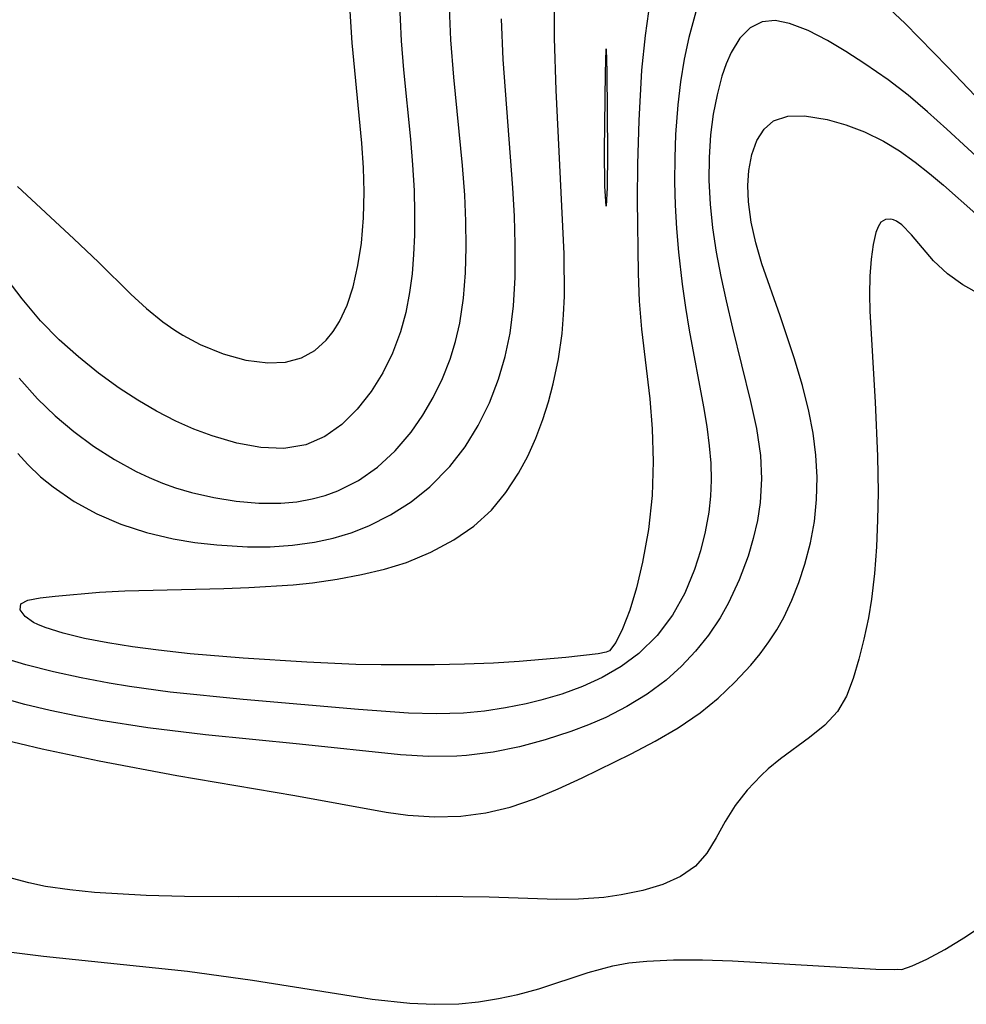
# Model space of a CAD drawing. Header units: metres. Extents: x 1073367 to 1082519, y 1569854 to 1574957.
# Tile 819 of 1056: x 1081718 to 1081783, y 1571807 to 1571875. Entities that reach past the tile are written whole.
import ezdxf

# ---------------------------------------------------------------- set-up
doc = ezdxf.new("R2010")
doc.units = ezdxf.units.M
doc.layers.add('CGG_CurvaNivelLidar_v1', color=253, linetype='Continuous', lineweight=30)

msp = doc.modelspace()

# ---------------------------------------------------------------- linework, layer by layer
at = {"layer": 'CGG_CurvaNivelLidar_v1'}
for p, q in [((1081754.9537, 1571873.6656, 74.5), (1081754.9502, 1571877.2383, 74.5)), ((1081744.2714, 1571876.4455, 76), (1081744.4149, 1571873.4805, 76)), ((1081747.8224, 1571873.5541, 75.5), (1081747.7146, 1571876.3188, 75.5)), ((1081741.0401, 1571873.3476, 76.5), (1081740.9005, 1571875.5279, 76.5)), ((1081761.4108, 1571875.5078, 74.5), (1081761.1785, 1571873.8553, 74.5)), ((1081764.6564, 1571875.4733, 75), (1081764.1676, 1571873.7166, 75)), ((1081779.021, 1571874.6856, 75), (1081778.022, 1571875.6365, 75)), ((1081751.4131, 1571872.2051, 75), (1081751.3005, 1571874.9993, 75)), ((1081768.3838, 1571874.3795, 75.5), (1081767.6817, 1571873.6707, 75.5)), ((1081769.205, 1571874.7928, 75.5), (1081768.3838, 1571874.3795, 75.5)), ((1081770.1099, 1571874.8708, 75.5), (1081769.205, 1571874.7928, 75.5)), ((1081771.1013, 1571874.6805, 75.5), (1081770.1099, 1571874.8708, 75.5)), ((1081772.3668, 1571874.1927, 75.5), (1081771.1013, 1571874.6805, 75.5)), ((1081781.967, 1571871.6628, 75), (1081779.021, 1571874.6856, 75)), ((1081761.1785, 1571873.8553, 74.5), (1081760.9324, 1571871.4569, 74.5)), ((1081764.1676, 1571873.7166, 75), (1081763.8566, 1571872.2181, 75)), ((1081773.7045, 1571873.4999, 75.5), (1081772.3668, 1571874.1927, 75.5)), ((1081741.7004, 1571866.4496, 76.5), (1081741.0401, 1571873.3476, 76.5)), ((1081744.4149, 1571873.4805, 76), (1081744.5779, 1571871.5013, 76)), ((1081748.0232, 1571870.9937, 75.5), (1081747.8224, 1571873.5541, 75.5)), ((1081755.0587, 1571870.0993, 74.5), (1081754.9537, 1571873.6656, 74.5)), ((1081767.6817, 1571873.6707, 75.5), (1081767.0809, 1571872.6793, 75.5)), ((1081774.9718, 1571872.7443, 75.5), (1081773.7045, 1571873.4999, 75.5)), ((1081758.4433, 1571871.2919, 74), (1081758.4957, 1571872.9323, 74)), ((1081758.4957, 1571872.9323, 74), (1081758.5389, 1571871.3858, 74)), ((1081767.0809, 1571872.6793, 75.5), (1081766.7446, 1571871.8998, 75.5)), ((1081776.2699, 1571871.9086, 75.5), (1081774.9718, 1571872.7443, 75.5)), ((1081752.0858, 1571863.3806, 75), (1081751.4131, 1571872.2051, 75)), ((1081763.8566, 1571872.2181, 75), (1081763.6116, 1571870.6718, 75)), ((1081766.7446, 1571871.8998, 75.5), (1081766.4539, 1571871.0467, 75.5)), ((1081777.8702, 1571870.8041, 75.5), (1081776.2699, 1571871.9086, 75.5)), ((1081785.164, 1571868.3131, 75), (1081781.967, 1571871.6628, 75)), ((1081744.5779, 1571871.5013, 76), (1081745.0469, 1571866.7323, 76)), ((1081748.6227, 1571864.9248, 75.5), (1081748.0232, 1571870.9937, 75.5)), ((1081758.3743, 1571865.9476, 74), (1081758.4433, 1571871.2919, 74)), ((1081758.5389, 1571871.3858, 74), (1081758.5882, 1571865.7611, 74)), ((1081760.9324, 1571871.4569, 74.5), (1081760.7358, 1571868.0033, 74.5)), ((1081766.4539, 1571871.0467, 75.5), (1081766.1207, 1571869.7843, 75.5)), ((1081763.6116, 1571870.6718, 75), (1081763.4259, 1571869.0911, 75)), ((1081779.2383, 1571869.7479, 75.5), (1081777.8702, 1571870.8041, 75.5)), ((1081755.6043, 1571858.8593, 74.5), (1081755.0587, 1571870.0993, 74.5)), ((1081766.1207, 1571869.7843, 75.5), (1081765.8601, 1571868.436, 75.5)), ((1081780.5831, 1571868.6141, 75.5), (1081779.2383, 1571869.7479, 75.5)), ((1081763.4259, 1571869.0911, 75), (1081763.2694, 1571867.0563, 75)), ((1081765.8601, 1571868.436, 75.5), (1081765.6751, 1571867.0231, 75.5)), ((1081770.0025, 1571867.9771, 76), (1081770.9794, 1571868.3017, 76)), ((1081770.9794, 1571868.3017, 76), (1081772.1348, 1571868.327, 76)), ((1081772.1348, 1571868.327, 76), (1081773.6857, 1571868.0748, 76)), ((1081781.9055, 1571867.4265, 75.5), (1081780.5831, 1571868.6141, 75.5)), ((1081760.7358, 1571868.0033, 74.5), (1081760.6514, 1571865.0209, 74.5)), ((1081769.3514, 1571867.4184, 76), (1081770.0025, 1571867.9771, 76)), ((1081773.6857, 1571868.0748, 76), (1081774.9557, 1571867.7193, 76)), ((1081774.9557, 1571867.7193, 76), (1081776.2561, 1571867.2271, 76)), ((1081763.2694, 1571867.0563, 75), (1081763.2048, 1571865.4354, 75)), ((1081765.6751, 1571867.0231, 75.5), (1081765.5674, 1571865.4762, 75.5)), ((1081768.8542, 1571866.6349, 76), (1081769.3514, 1571867.4184, 76)), ((1081776.2561, 1571867.2271, 76), (1081777.5539, 1571866.5916, 76)), ((1081785.5487, 1571864.0324, 75.5), (1081781.9055, 1571867.4265, 75.5)), ((1081741.8151, 1571864.7678, 76.5), (1081741.7004, 1571866.4496, 76.5)), ((1081745.0469, 1571866.7323, 76), (1081745.1942, 1571864.968, 76)), ((1081768.5012, 1571865.6762, 76), (1081768.8542, 1571866.6349, 76)), ((1081777.5539, 1571866.5916, 76), (1081778.6529, 1571865.9212, 76)), ((1081758.409, 1571863.4944, 74), (1081758.3743, 1571865.9476, 74)), ((1081758.5882, 1571865.7611, 74), (1081758.5624, 1571863.4123, 74)), ((1081768.2895, 1571864.5832, 76), (1081768.5012, 1571865.6762, 76)), ((1081778.6529, 1571865.9212, 76), (1081779.7263, 1571865.1567, 76)), ((1081745.1942, 1571864.968, 76), (1081745.2965, 1571863.208, 76)), ((1081748.7767, 1571862.8785, 75.5), (1081748.6227, 1571864.9248, 75.5)), ((1081760.6514, 1571865.0209, 74.5), (1081760.6274, 1571862.5471, 74.5)), ((1081763.2048, 1571865.4354, 75), (1081763.1949, 1571863.8059, 75)), ((1081765.5674, 1571865.4762, 75.5), (1081765.5523, 1571863.8922, 75.5)), ((1081779.7263, 1571865.1567, 76), (1081780.7034, 1571864.3795, 76)), ((1081741.8672, 1571863.1019, 76.5), (1081741.8151, 1571864.7678, 76.5)), ((1081768.2223, 1571863.5394, 76), (1081768.2895, 1571864.5832, 76)), ((1081780.7034, 1571864.3795, 76), (1081781.6647, 1571863.5583, 76)), ((1081763.1949, 1571863.8059, 75), (1081763.2414, 1571862.1954, 75)), ((1081765.5523, 1571863.8922, 75.5), (1081765.6331, 1571862.2679, 75.5)), ((1081768.2664, 1571862.4261, 76), (1081768.2223, 1571863.5394, 76)), ((1081781.6647, 1571863.5583, 76), (1081783.8891, 1571861.5916, 76)), ((1081718.0439, 1571863.4886, 76.5), (1081721.9117, 1571859.8887, 76.5)), ((1081741.8287, 1571861.3217, 76.5), (1081741.8672, 1571863.1019, 76.5)), ((1081745.2965, 1571863.208, 76), (1081745.3334, 1571861.667, 76)), ((1081748.8592, 1571861.0894, 75.5), (1081748.7767, 1571862.8785, 75.5)), ((1081752.1928, 1571861.4439, 75), (1081752.0858, 1571863.3806, 75)), ((1081758.5, 1571862.1255, 74), (1081758.409, 1571863.4944, 74)), ((1081758.5624, 1571863.4123, 74), (1081758.5, 1571862.1255, 74)), ((1081760.6274, 1571862.5471, 74.5), (1081760.6867, 1571857.4973, 74.5)), ((1081763.2414, 1571862.1954, 75), (1081763.3368, 1571860.5838, 75)), ((1081765.6331, 1571862.2679, 75.5), (1081765.8034, 1571860.6306, 75.5)), ((1081768.4558, 1571861.0384, 76), (1081768.2664, 1571862.4261, 76)), ((1081745.3334, 1571861.667, 76), (1081745.3189, 1571860.1354, 76)), ((1081741.6828, 1571859.5861, 76.5), (1081741.8287, 1571861.3217, 76.5)), ((1081748.8828, 1571859.3096, 75.5), (1081748.8592, 1571861.0894, 75.5)), ((1081752.2553, 1571859.5149, 75), (1081752.1928, 1571861.4439, 75)), ((1081768.7711, 1571859.6132, 76), (1081768.4558, 1571861.0384, 76)), ((1081777.3764, 1571861.0174, 76.5), (1081777.1837, 1571860.7175, 76.5)), ((1081777.6805, 1571861.2164, 76.5), (1081777.3764, 1571861.0174, 76.5)), ((1081778.0484, 1571861.2441, 76.5), (1081777.6805, 1571861.2164, 76.5)), ((1081778.2324, 1571861.1973, 76.5), (1081778.0484, 1571861.2441, 76.5)), ((1081778.4425, 1571861.1015, 76.5), (1081778.2324, 1571861.1973, 76.5)), ((1081778.815, 1571860.8375, 76.5), (1081778.4425, 1571861.1015, 76.5)), ((1081779.4708, 1571860.1626, 76.5), (1081778.815, 1571860.8375, 76.5)), ((1081763.3368, 1571860.5838, 75), (1081763.4739, 1571858.9738, 75)), ((1081765.8034, 1571860.6306, 75.5), (1081766.0585, 1571858.9647, 75.5)), ((1081777.0339, 1571860.307, 76.5), (1081776.8457, 1571859.4875, 76.5)), ((1081777.1837, 1571860.7175, 76.5), (1081777.0339, 1571860.307, 76.5)), ((1081780.9936, 1571858.3757, 76.5), (1081779.4708, 1571860.1626, 76.5)), ((1081721.9117, 1571859.8887, 76.5), (1081723.6089, 1571858.2695, 76.5)), ((1081741.4458, 1571858.0446, 76.5), (1081741.6828, 1571859.5861, 76.5)), ((1081745.3189, 1571860.1354, 76), (1081745.2622, 1571858.8017, 76)), ((1081752.2461, 1571857.2224, 75), (1081752.2553, 1571859.5149, 75)), ((1081769.1918, 1571858.1687, 76), (1081768.7711, 1571859.6132, 76)), ((1081776.8457, 1571859.4875, 76.5), (1081776.7029, 1571858.4809, 76.5)), ((1081745.2622, 1571858.8017, 76), (1081745.1565, 1571857.4839, 76)), ((1081748.8349, 1571857.5449, 75.5), (1081748.8828, 1571859.3096, 75.5)), ((1081755.625, 1571855.9441, 74.5), (1081755.6043, 1571858.8593, 74.5)), ((1081763.4739, 1571858.9738, 75), (1081763.7267, 1571856.7613, 75)), ((1081766.0585, 1571858.9647, 75.5), (1081766.3754, 1571857.2983, 75.5)), ((1081718.3708, 1571855.7508, 76), (1081716.1172, 1571858.6836, 76)), ((1081723.6089, 1571858.2695, 76.5), (1081725.831, 1571856.0818, 76.5)), ((1081770.4556, 1571854.6012, 76), (1081769.1918, 1571858.1687, 76)), ((1081776.7029, 1571858.4809, 76.5), (1081776.6119, 1571857.3292, 76.5)), ((1081781.9565, 1571857.4714, 76.5), (1081780.9936, 1571858.3757, 76.5)), ((1081741.1064, 1571856.5799, 76.5), (1081741.4458, 1571858.0446, 76.5)), ((1081745.1565, 1571857.4839, 76), (1081744.9906, 1571856.1874, 76)), ((1081748.6969, 1571855.8034, 75.5), (1081748.8349, 1571857.5449, 75.5)), ((1081760.6867, 1571857.4973, 74.5), (1081760.7744, 1571855.5954, 74.5)), ((1081783.0114, 1571856.7276, 76.5), (1081781.9565, 1571857.4714, 76.5)), ((1081752.1399, 1571855.2915, 75), (1081752.2461, 1571857.2224, 75)), ((1081766.3754, 1571857.2983, 75.5), (1081766.7329, 1571855.6339, 75.5)), ((1081776.6119, 1571857.3292, 76.5), (1081776.582, 1571856.0661, 76.5)), ((1081740.6977, 1571855.331, 76.5), (1081741.1064, 1571856.5799, 76.5)), ((1081744.9906, 1571856.1874, 76), (1081744.7282, 1571854.8141, 76)), ((1081763.7267, 1571856.7613, 75), (1081763.9521, 1571855.1753, 75)), ((1081784.1987, 1571856.0517, 76.5), (1081783.0114, 1571856.7276, 76.5)), ((1081719.6276, 1571854.2587, 76), (1081718.3708, 1571855.7508, 76)), ((1081725.831, 1571856.0818, 76.5), (1081726.9106, 1571855.0944, 76.5)), ((1081748.4436, 1571854.0958, 75.5), (1081748.6969, 1571855.8034, 75.5)), ((1081755.5717, 1571854.6613, 74.5), (1081755.625, 1571855.9441, 74.5)), ((1081760.7744, 1571855.5954, 74.5), (1081760.9301, 1571853.6722, 74.5)), ((1081766.7329, 1571855.6339, 75.5), (1081767.1715, 1571853.7403, 75.5)), ((1081776.582, 1571856.0661, 76.5), (1081776.6103, 1571854.9028, 76.5)), ((1081726.9106, 1571855.0944, 76.5), (1081728.027, 1571854.1869, 76.5)), ((1081740.1749, 1571854.1969, 76.5), (1081740.6977, 1571855.331, 76.5)), ((1081744.7282, 1571854.8141, 76), (1081744.367, 1571853.4851, 76)), ((1081751.9046, 1571853.3929, 75), (1081752.1399, 1571855.2915, 75)), ((1081763.9521, 1571855.1753, 75), (1081764.2089, 1571853.5975, 75)), ((1081776.6103, 1571854.9028, 76.5), (1081776.9916, 1571848.6535, 76.5)), ((1081720.9182, 1571852.94, 76), (1081719.6276, 1571854.2587, 76)), ((1081728.027, 1571854.1869, 76.5), (1081728.857, 1571853.6046, 76.5)), ((1081739.7489, 1571853.5167, 76.5), (1081740.1749, 1571854.1969, 76.5)), ((1081748.1565, 1571852.8408, 75.5), (1081748.4436, 1571854.0958, 75.5)), ((1081755.465, 1571853.389, 74.5), (1081755.5717, 1571854.6613, 74.5)), ((1081771.4137, 1571851.7199, 76), (1081770.4556, 1571854.6012, 76)), ((1081728.857, 1571853.6046, 76.5), (1081729.4074, 1571853.2613, 76.5)), ((1081739.2624, 1571852.9121, 76.5), (1081739.7489, 1571853.5167, 76.5)), ((1081744.367, 1571853.4851, 76), (1081743.8201, 1571852.0338, 76)), ((1081751.569, 1571851.7969, 75), (1081751.9046, 1571853.3929, 75)), ((1081755.2145, 1571851.6411, 74.5), (1081755.465, 1571853.389, 74.5)), ((1081760.9301, 1571853.6722, 74.5), (1081761.5003, 1571848.8884, 74.5)), ((1081764.2089, 1571853.5975, 75), (1081765.184, 1571848.3497, 75)), ((1081767.1715, 1571853.7403, 75.5), (1081768.4225, 1571848.7203, 75.5)), ((1081722.23, 1571851.7659, 76), (1081720.9182, 1571852.94, 76)), ((1081729.4074, 1571853.2613, 76.5), (1081730.6119, 1571852.6201, 76.5)), ((1081738.4707, 1571852.2026, 76.5), (1081739.2624, 1571852.9121, 76.5)), ((1081747.7764, 1571851.6161, 75.5), (1081748.1565, 1571852.8408, 75.5)), ((1081730.6119, 1571852.6201, 76.5), (1081732.1719, 1571851.9861, 76.5)), ((1081737.5679, 1571851.6989, 76.5), (1081738.4707, 1571852.2026, 76.5)), ((1081743.8201, 1571852.0338, 76), (1081743.1445, 1571850.6671, 76)), ((1081723.6078, 1571850.6636, 76), (1081722.23, 1571851.7659, 76)), ((1081732.1719, 1571851.9861, 76.5), (1081733.7306, 1571851.5588, 76.5)), ((1081733.7306, 1571851.5588, 76.5), (1081735.2459, 1571851.3627, 76.5)), ((1081735.2459, 1571851.3627, 76.5), (1081736.4544, 1571851.4103, 76.5)), ((1081736.4544, 1571851.4103, 76.5), (1081737.5679, 1571851.6989, 76.5)), ((1081747.2463, 1571850.2791, 75.5), (1081747.7764, 1571851.6161, 75.5)), ((1081751.1088, 1571850.2425, 75), (1081751.569, 1571851.7969, 75)), ((1081754.8557, 1571849.9233, 74.5), (1081755.2145, 1571851.6411, 74.5)), ((1081771.9782, 1571849.805, 76), (1081771.4137, 1571851.7199, 76)), ((1081718.175, 1571850.3139, 75.5), (1081719.4306, 1571848.8927, 75.5)), ((1081725.0385, 1571849.6328, 76), (1081723.6078, 1571850.6636, 76)), ((1081743.1445, 1571850.6671, 76), (1081742.3549, 1571849.4002, 76)), ((1081746.6196, 1571848.9929, 75.5), (1081747.2463, 1571850.2791, 75.5)), ((1081750.4733, 1571848.6166, 75), (1081751.1088, 1571850.2425, 75)), ((1081726.31, 1571848.804, 76), (1081725.0385, 1571849.6328, 76)), ((1081742.3549, 1571849.4002, 76), (1081741.3981, 1571848.184, 76)), ((1081754.5296, 1571848.6874, 74.5), (1081754.8557, 1571849.9233, 74.5)), ((1081772.4188, 1571848.0476, 76), (1081771.9782, 1571849.805, 76)), ((1081719.4306, 1571848.8927, 75.5), (1081720.6319, 1571847.7276, 75.5)), ((1081727.6092, 1571848.0414, 76), (1081726.31, 1571848.804, 76)), ((1081745.9031, 1571847.7654, 75.5), (1081746.6196, 1571848.9929, 75.5)), ((1081754.1472, 1571847.4769, 74.5), (1081754.5296, 1571848.6874, 74.5)), ((1081761.5003, 1571848.8884, 74.5), (1081761.6674, 1571846.8402, 74.5)), ((1081768.4225, 1571848.7203, 75.5), (1081768.8209, 1571846.8581, 75.5)), ((1081776.9916, 1571848.6535, 76.5), (1081777.1447, 1571844.959, 76.5)), ((1081728.9328, 1571847.3578, 76), (1081727.6092, 1571848.0414, 76)), ((1081741.3981, 1571848.184, 76), (1081740.3336, 1571847.1367, 76)), ((1081749.7043, 1571847.0615, 75), (1081750.4733, 1571848.6166, 75)), ((1081765.184, 1571848.3497, 75), (1081765.4078, 1571847.0011, 75)), ((1081772.7107, 1571846.5342, 76), (1081772.4188, 1571848.0476, 76)), ((1081720.6319, 1571847.7276, 75.5), (1081721.9105, 1571846.6489, 75.5)), ((1081730.1762, 1571846.8077, 76), (1081728.9328, 1571847.3578, 76)), ((1081745.0989, 1571846.6083, 75.5), (1081745.9031, 1571847.7654, 75.5)), ((1081753.6618, 1571846.1958, 74.5), (1081754.1472, 1571847.4769, 74.5)), ((1081721.9105, 1571846.6489, 75.5), (1081723.2807, 1571845.6365, 75.5)), ((1081731.4275, 1571846.34, 76), (1081730.1762, 1571846.8077, 76)), ((1081740.3336, 1571847.1367, 76), (1081739.1665, 1571846.3011, 76)), ((1081748.8046, 1571845.593, 75), (1081749.7043, 1571847.0615, 75)), ((1081761.6674, 1571846.8402, 74.5), (1081761.7376, 1571844.5868, 74.5)), ((1081765.4078, 1571847.0011, 75), (1081765.5838, 1571845.6602, 75)), ((1081768.8209, 1571846.8581, 75.5), (1081769.0935, 1571845.0065, 75.5)), ((1081733.1101, 1571845.8479, 76), (1081731.4275, 1571846.34, 76)), ((1081739.1665, 1571846.3011, 76), (1081737.8577, 1571845.7249, 76)), ((1081744.0083, 1571845.3254, 75.5), (1081745.0989, 1571846.6083, 75.5)), ((1081753.1039, 1571844.9596, 74.5), (1081753.6618, 1571846.1958, 74.5)), ((1081772.9083, 1571845.0171, 76), (1081772.7107, 1571846.5342, 76)), ((1081723.2807, 1571845.6365, 75.5), (1081724.7105, 1571844.7169, 75.5)), ((1081734.7624, 1571845.5447, 76), (1081733.1101, 1571845.8479, 76)), ((1081736.3563, 1571845.48, 76), (1081734.7624, 1571845.5447, 76)), ((1081737.8577, 1571845.7249, 76), (1081736.3563, 1571845.48, 76)), ((1081742.7877, 1571844.1977, 75.5), (1081744.0083, 1571845.3254, 75.5)), ((1081747.7663, 1571844.2351, 75), (1081748.8046, 1571845.593, 75)), ((1081765.5838, 1571845.6602, 75), (1081765.6821, 1571844.4798, 75)), ((1081718.0725, 1571845.1381, 75), (1081718.7503, 1571844.3858, 75)), ((1081724.7105, 1571844.7169, 75.5), (1081726.195, 1571843.9024, 75.5)), ((1081752.4715, 1571843.7774, 74.5), (1081753.1039, 1571844.9596, 74.5)), ((1081769.0935, 1571845.0065, 75.5), (1081769.1753, 1571843.3908, 75.5)), ((1081772.9963, 1571843.5017, 76), (1081772.9083, 1571845.0171, 76)), ((1081777.1447, 1571844.959, 76.5), (1081777.1755, 1571842.4522, 76.5)), ((1081718.7503, 1571844.3858, 75), (1081719.6291, 1571843.5405, 75)), ((1081741.4806, 1571843.2858, 75.5), (1081742.7877, 1571844.1977, 75.5)), ((1081746.3931, 1571842.8491, 75), (1081747.7663, 1571844.2351, 75)), ((1081761.7376, 1571844.5868, 74.5), (1081761.6588, 1571842.2578, 74.5)), ((1081765.6821, 1571844.4798, 75), (1081765.7107, 1571843.3068, 75)), ((1081719.6291, 1571843.5405, 75), (1081720.4941, 1571842.8383, 75)), ((1081726.195, 1571843.9024, 75.5), (1081727.0977, 1571843.4776, 75.5)), ((1081727.0977, 1571843.4776, 75.5), (1081728.018, 1571843.0998, 75.5)), ((1081740.0643, 1571842.5714, 75.5), (1081741.4806, 1571843.2858, 75.5)), ((1081751.61, 1571842.4543, 74.5), (1081752.4715, 1571843.7774, 74.5)), ((1081765.7107, 1571843.3068, 75), (1081765.6618, 1571842.2032, 75)), ((1081769.1753, 1571843.3908, 75.5), (1081769.0809, 1571841.7768, 75.5)), ((1081772.9598, 1571841.9825, 76), (1081772.9963, 1571843.5017, 76)), ((1081720.4941, 1571842.8383, 75), (1081721.9478, 1571841.8492, 75)), ((1081728.018, 1571843.0998, 75.5), (1081728.9114, 1571842.7857, 75.5)), ((1081728.9114, 1571842.7857, 75.5), (1081729.9998, 1571842.4645, 75.5)), ((1081739.196, 1571842.2556, 75.5), (1081740.0643, 1571842.5714, 75.5)), ((1081745.0917, 1571841.8157, 75), (1081746.3931, 1571842.8491, 75)), ((1081729.9998, 1571842.4645, 75.5), (1081731.5352, 1571842.1094, 75.5)), ((1081731.5352, 1571842.1094, 75.5), (1081733.0805, 1571841.8617, 75.5)), ((1081737.2365, 1571841.8274, 75.5), (1081738.3003, 1571842.0145, 75.5)), ((1081738.3003, 1571842.0145, 75.5), (1081739.196, 1571842.2556, 75.5)), ((1081750.6119, 1571841.2547, 74.5), (1081751.61, 1571842.4543, 74.5)), ((1081761.6588, 1571842.2578, 74.5), (1081761.3974, 1571839.9067, 74.5)), ((1081765.6618, 1571842.2032, 75), (1081765.5422, 1571841.1102, 75)), ((1081772.804, 1571840.4774, 76), (1081772.9598, 1571841.9825, 76)), ((1081777.1755, 1571842.4522, 76.5), (1081777.1459, 1571840.5777, 76.5)), ((1081721.9478, 1571841.8492, 75), (1081723.503, 1571840.9927, 75)), ((1081733.0805, 1571841.8617, 75.5), (1081734.6231, 1571841.7299, 75.5)), ((1081734.6231, 1571841.7299, 75.5), (1081736.15, 1571841.7307, 75.5)), ((1081736.15, 1571841.7307, 75.5), (1081737.2365, 1571841.8274, 75.5)), ((1081743.689, 1571840.9167, 75), (1081745.0917, 1571841.8157, 75)), ((1081749.3977, 1571840.1563, 74.5), (1081750.6119, 1571841.2547, 74.5)), ((1081769.0809, 1571841.7768, 75.5), (1081768.8883, 1571840.5292, 75.5)), ((1081723.503, 1571840.9927, 75), (1081725.1454, 1571840.2798, 75)), ((1081742.1975, 1571840.1643, 75), (1081743.689, 1571840.9167, 75)), ((1081765.5422, 1571841.1102, 75), (1081765.3028, 1571839.7671, 75)), ((1081777.1459, 1571840.5777, 76.5), (1081777.0693, 1571838.7235, 76.5)), ((1081725.1454, 1571840.2798, 75), (1081726.9117, 1571839.7098, 75)), ((1081740.9859, 1571839.6929, 75), (1081742.1975, 1571840.1643, 75)), ((1081748.0385, 1571839.2106, 74.5), (1081749.3977, 1571840.1563, 74.5)), ((1081761.3974, 1571839.9067, 74.5), (1081760.9938, 1571837.6666, 74.5)), ((1081768.8883, 1571840.5292, 75.5), (1081768.6059, 1571839.2975, 75.5)), ((1081772.5359, 1571838.9937, 76), (1081772.804, 1571840.4774, 76)), ((1081726.9117, 1571839.7098, 75), (1081728.7374, 1571839.2844, 75)), ((1081728.7374, 1571839.2844, 75), (1081730.2284, 1571839.0346, 75)), ((1081738.4514, 1571839.0383, 75), (1081739.7344, 1571839.318, 75)), ((1081739.7344, 1571839.318, 75), (1081740.9859, 1571839.6929, 75)), ((1081746.4598, 1571838.3556, 74.5), (1081748.0385, 1571839.2106, 74.5)), ((1081765.3028, 1571839.7671, 75), (1081764.9729, 1571838.4501, 75)), ((1081768.6059, 1571839.2975, 75.5), (1081768.2464, 1571838.0837, 75.5)), ((1081730.2284, 1571839.0346, 75), (1081731.7357, 1571838.8583, 75)), ((1081731.7357, 1571838.8583, 75), (1081733.8528, 1571838.7314, 75)), ((1081733.8528, 1571838.7314, 75), (1081735.4009, 1571838.7349, 75)), ((1081735.4009, 1571838.7349, 75), (1081736.9371, 1571838.832, 75)), ((1081736.9371, 1571838.832, 75), (1081738.4514, 1571839.0383, 75)), ((1081772.1578, 1571837.5328, 76), (1081772.5359, 1571838.9937, 76)), ((1081777.0693, 1571838.7235, 76.5), (1081776.9347, 1571836.902, 76.5)), ((1081744.7731, 1571837.6612, 74.5), (1081746.4598, 1571838.3556, 74.5)), ((1081764.9729, 1571838.4501, 75), (1081764.5597, 1571837.1662, 75)), ((1081768.2464, 1571838.0837, 75.5), (1081767.6422, 1571836.4545, 75.5)), ((1081741.6978, 1571836.826, 74.5), (1081743.2608, 1571837.1976, 74.5)), ((1081743.2608, 1571837.1976, 74.5), (1081744.7731, 1571837.6612, 74.5)), ((1081760.9938, 1571837.6666, 74.5), (1081760.5771, 1571835.9206, 74.5)), ((1081764.5597, 1571837.1662, 75), (1081763.8927, 1571835.5509, 75)), ((1081771.7465, 1571836.2806, 76), (1081772.1578, 1571837.5328, 76)), ((1081738.3086, 1571836.2626, 74.5), (1081740.0187, 1571836.5082, 74.5)), ((1081740.0187, 1571836.5082, 74.5), (1081741.6978, 1571836.826, 74.5)), ((1081776.9347, 1571836.902, 76.5), (1081776.7264, 1571835.1283, 76.5)), ((1081725.4141, 1571835.7073, 74.5), (1081732.2216, 1571835.8555, 74.5)), ((1081732.2216, 1571835.8555, 74.5), (1081733.9513, 1571835.9253, 74.5)), ((1081733.9513, 1571835.9253, 74.5), (1081736.999, 1571836.127, 74.5)), ((1081736.999, 1571836.127, 74.5), (1081738.3086, 1571836.2626, 74.5)), ((1081760.5771, 1571835.9206, 74.5), (1081760.1179, 1571834.3862, 74.5)), ((1081767.6422, 1571836.4545, 75.5), (1081766.9111, 1571834.8817, 75.5)), ((1081771.2619, 1571835.0611, 76), (1081771.7465, 1571836.2806, 76)), ((1081718.7689, 1571835.0672, 74.5), (1081719.5962, 1571835.2255, 74.5)), ((1081719.5962, 1571835.2255, 74.5), (1081720.6335, 1571835.3419, 74.5)), ((1081720.6335, 1571835.3419, 74.5), (1081723.6768, 1571835.6091, 74.5)), ((1081723.6768, 1571835.6091, 74.5), (1081725.4141, 1571835.7073, 74.5)), ((1081763.8927, 1571835.5509, 75), (1081763.0594, 1571834.041, 75)), ((1081776.7264, 1571835.1283, 76.5), (1081776.5125, 1571833.8415, 76.5)), ((1081718.2255, 1571834.4057, 74.5), (1081718.287, 1571834.8087, 74.5)), ((1081718.287, 1571834.8087, 74.5), (1081718.7689, 1571835.0672, 74.5)), ((1081766.9111, 1571834.8817, 75.5), (1081766.3268, 1571833.8411, 75.5)), ((1081770.6999, 1571833.8826, 76), (1081771.2619, 1571835.0611, 76)), ((1081718.5669, 1571833.9319, 74.5), (1081718.2255, 1571834.4057, 74.5)), ((1081719.1536, 1571833.5364, 74.5), (1081718.5669, 1571833.9319, 74.5)), ((1081760.1179, 1571834.3862, 74.5), (1081759.631, 1571833.0995, 74.5)), ((1081763.0594, 1571834.041, 75), (1081761.9988, 1571832.6349, 75)), ((1081766.3268, 1571833.8411, 75.5), (1081765.5354, 1571832.6629, 75.5)), ((1081770.2178, 1571833.0218, 76), (1081770.6999, 1571833.8826, 76)), ((1081776.5125, 1571833.8415, 76.5), (1081776.2069, 1571832.3877, 76.5)), ((1081719.4539, 1571833.3877, 74.5), (1081719.1536, 1571833.5364, 74.5)), ((1081719.9464, 1571833.1833, 74.5), (1081719.4539, 1571833.3877, 74.5)), ((1081721.1956, 1571832.785, 74.5), (1081719.9464, 1571833.1833, 74.5)), ((1081759.631, 1571833.0995, 74.5), (1081759.1619, 1571832.1552, 74.5)), ((1081722.6485, 1571832.4345, 74.5), (1081721.1956, 1571832.785, 74.5)), ((1081724.2491, 1571832.125, 74.5), (1081722.6485, 1571832.4345, 74.5)), ((1081761.9988, 1571832.6349, 75), (1081760.7433, 1571831.4, 75)), ((1081765.5354, 1571832.6629, 75.5), (1081764.647, 1571831.5543, 75.5)), ((1081769.685, 1571832.1948, 76), (1081770.2178, 1571833.0218, 76)), ((1081725.9553, 1571831.8526, 74.5), (1081724.2491, 1571832.125, 74.5)), ((1081727.7298, 1571831.6174, 74.5), (1081725.9553, 1571831.8526, 74.5)), ((1081759.1619, 1571832.1552, 74.5), (1081758.7353, 1571831.5805, 74.5)), ((1081769.0788, 1571831.3759, 76), (1081769.685, 1571832.1948, 76)), ((1081776.2069, 1571832.3877, 76.5), (1081775.8614, 1571831.0046, 76.5)), ((1081729.9103, 1571831.3853, 74.5), (1081727.7298, 1571831.6174, 74.5)), ((1081733.5446, 1571831.087, 74.5), (1081729.9103, 1571831.3853, 74.5)), ((1081737.9228, 1571830.8044, 74.5), (1081733.5446, 1571831.087, 74.5)), ((1081755.726, 1571831.1331, 74.5), (1081752.5239, 1571830.8519, 74.5)), ((1081757.9372, 1571831.3869, 74.5), (1081755.726, 1571831.1331, 74.5)), ((1081758.5, 1571831.4865, 74.5), (1081757.9372, 1571831.3869, 74.5)), ((1081758.7353, 1571831.5805, 74.5), (1081758.5, 1571831.4865, 74.5)), ((1081760.7433, 1571831.4, 75), (1081759.5376, 1571830.5025, 75)), ((1081764.647, 1571831.5543, 75.5), (1081763.6703, 1571830.5202, 75.5)), ((1081768.4274, 1571830.589, 76), (1081769.0788, 1571831.3759, 76)), ((1081718.6254, 1571830.6145, 75), (1081717.3402, 1571831.0003, 75)), ((1081720.5135, 1571830.1304, 75), (1081718.6254, 1571830.6145, 75)), ((1081741.2877, 1571830.6549, 74.5), (1081737.9228, 1571830.8044, 74.5)), ((1081743.0392, 1571830.6179, 74.5), (1081741.2877, 1571830.6549, 74.5)), ((1081746.7109, 1571830.6151, 74.5), (1081743.0392, 1571830.6179, 74.5)), ((1081748.7682, 1571830.6569, 74.5), (1081746.7109, 1571830.6151, 74.5)), ((1081750.7617, 1571830.7384, 74.5), (1081748.7682, 1571830.6569, 74.5)), ((1081752.5239, 1571830.8519, 74.5), (1081750.7617, 1571830.7384, 74.5)), ((1081759.5376, 1571830.5025, 75), (1081758.223, 1571829.74, 75)), ((1081763.6703, 1571830.5202, 75.5), (1081762.6089, 1571829.5698, 75.5)), ((1081767.3498, 1571829.4214, 76), (1081768.4274, 1571830.589, 76)), ((1081775.8614, 1571831.0046, 76.5), (1081775.4745, 1571829.6822, 76.5)), ((1081722.428, 1571829.7176, 75), (1081720.5135, 1571830.1304, 75)), ((1081724.3588, 1571829.3617, 75), (1081722.428, 1571829.7176, 75)), ((1081758.223, 1571829.74, 75), (1081756.8734, 1571829.1281, 75)), ((1081725.7438, 1571829.1364, 75), (1081724.3588, 1571829.3617, 75)), ((1081728.5314, 1571828.7496, 75), (1081725.7438, 1571829.1364, 75)), ((1081756.8734, 1571829.1281, 75), (1081755.4603, 1571828.617, 75)), ((1081762.6089, 1571829.5698, 75.5), (1081761.31, 1571828.6059, 75.5)), ((1081766.1925, 1571828.3232, 76), (1081767.3498, 1571829.4214, 76)), ((1081775.4745, 1571829.6822, 76.5), (1081775.0076, 1571828.4766, 76.5)), ((1081733.5529, 1571828.2342, 75), (1081728.5314, 1571828.7496, 75)), ((1081755.4603, 1571828.617, 75), (1081754.0003, 1571828.1892, 75)), ((1081761.31, 1571828.6059, 75.5), (1081759.9241, 1571827.7539, 75.5)), ((1081775.0076, 1571828.4766, 76.5), (1081774.3976, 1571827.4228, 76.5)), ((1081718.5597, 1571827.9024, 75.5), (1081717.0108, 1571828.327, 75.5)), ((1081720.2983, 1571827.4872, 75.5), (1081718.5597, 1571827.9024, 75.5)), ((1081741.4711, 1571827.5519, 75), (1081733.5529, 1571828.2342, 75)), ((1081752.9942, 1571827.9422, 75), (1081751.5814, 1571827.6586, 75)), ((1081754.0003, 1571828.1892, 75), (1081752.9942, 1571827.9422, 75)), ((1081759.9241, 1571827.7539, 75.5), (1081758.4675, 1571827.0088, 75.5)), ((1081764.9518, 1571827.3129, 76), (1081766.1925, 1571828.3232, 76)), ((1081722.0528, 1571827.1204, 75.5), (1081720.2983, 1571827.4872, 75.5)), ((1081723.7785, 1571826.7997, 75.5), (1081722.0528, 1571827.1204, 75.5)), ((1081744.9087, 1571827.3095, 75), (1081741.4711, 1571827.5519, 75)), ((1081746.8111, 1571827.2577, 75), (1081744.9087, 1571827.3095, 75)), ((1081748.6998, 1571827.3114, 75), (1081746.8111, 1571827.2577, 75)), ((1081750.1484, 1571827.4461, 75), (1081748.6998, 1571827.3114, 75)), ((1081751.5814, 1571827.6586, 75), (1081750.1484, 1571827.4461, 75)), ((1081758.4675, 1571827.0088, 75.5), (1081757.2819, 1571826.4968, 75.5)), ((1081763.4448, 1571826.2906, 76), (1081764.9518, 1571827.3129, 76)), ((1081774.3976, 1571827.4228, 76.5), (1081773.5188, 1571826.468, 76.5)), ((1081727.0152, 1571826.2886, 75.5), (1081723.7785, 1571826.7997, 75.5)), ((1081757.2819, 1571826.4968, 75.5), (1081756.069, 1571826.0388, 75.5)), ((1081773.5188, 1571826.468, 76.5), (1081772.4773, 1571825.637, 76.5)), ((1081730.9575, 1571825.8112, 75.5), (1081727.0152, 1571826.2886, 75.5)), ((1081737.4254, 1571825.1777, 75.5), (1081730.9575, 1571825.8112, 75.5)), ((1081756.069, 1571826.0388, 75.5), (1081754.315, 1571825.4653, 75.5)), ((1081761.8575, 1571825.3669, 76), (1081763.4448, 1571826.2906, 76)), ((1081716.4984, 1571825.6237, 76), (1081719.7544, 1571824.8453, 76)), ((1081744.3548, 1571824.4492, 75.5), (1081737.4254, 1571825.1777, 75.5)), ((1081752.5332, 1571824.9859, 75.5), (1081750.7303, 1571824.6169, 75.5)), ((1081754.315, 1571825.4653, 75.5), (1081752.5332, 1571824.9859, 75.5)), ((1081760.2212, 1571824.5059, 76), (1081761.8575, 1571825.3669, 76)), ((1081772.4773, 1571825.637, 76.5), (1081770.4844, 1571824.1723, 76.5)), ((1081719.7544, 1571824.8453, 76), (1081723.6726, 1571824.0372, 76)), ((1081746.298, 1571824.3336, 75.5), (1081744.3548, 1571824.4492, 75.5)), ((1081748.2264, 1571824.3412, 75.5), (1081746.298, 1571824.3336, 75.5)), ((1081748.9105, 1571824.3852, 75.5), (1081748.2264, 1571824.3412, 75.5)), ((1081750.7303, 1571824.6169, 75.5), (1081748.9105, 1571824.3852, 75.5)), ((1081756.842, 1571822.867, 76), (1081760.2212, 1571824.5059, 76)), ((1081723.6726, 1571824.0372, 76), (1081728.9929, 1571823.0274, 76)), ((1081770.4844, 1571824.1723, 76.5), (1081769.6363, 1571823.4678, 76.5)), ((1081728.9929, 1571823.0274, 76), (1081737.0947, 1571821.6461, 76)), ((1081769.1372, 1571823.0109, 76.5), (1081768.1792, 1571822.0126, 76.5)), ((1081769.6363, 1571823.4678, 76.5), (1081769.1372, 1571823.0109, 76.5)), ((1081755.21, 1571822.1147, 76), (1081756.842, 1571822.867, 76)), ((1081737.0947, 1571821.6461, 76), (1081743.3699, 1571820.5049, 76)), ((1081753.5698, 1571821.4251, 76), (1081755.21, 1571822.1147, 76)), ((1081768.1792, 1571822.0126, 76.5), (1081767.3727, 1571820.9566, 76.5)), ((1081751.9036, 1571820.8524, 76), (1081753.5698, 1571821.4251, 76)), ((1081767.3727, 1571820.9566, 76.5), (1081766.6819, 1571819.8584, 76.5)), ((1081743.3699, 1571820.5049, 76), (1081744.873, 1571820.3038, 76)), ((1081744.873, 1571820.3038, 76), (1081746.6984, 1571820.1828, 76)), ((1081748.5115, 1571820.2282, 76), (1081750.2237, 1571820.4527, 76)), ((1081750.2237, 1571820.4527, 76), (1081751.9036, 1571820.8524, 76)), ((1081746.6984, 1571820.1828, 76), (1081748.5115, 1571820.2282, 76)), ((1081766.6819, 1571819.8584, 76.5), (1081766.0525, 1571818.7393, 76.5)), ((1081766.0525, 1571818.7393, 76.5), (1081765.4074, 1571817.6946, 76.5)), ((1081765.4074, 1571817.6946, 76.5), (1081764.628, 1571816.7914, 76.5)), ((1081718.8205, 1571815.6427, 76.5), (1081716.5891, 1571816.2364, 76.5)), ((1081764.628, 1571816.7914, 76.5), (1081763.6078, 1571816.0757, 76.5)), ((1081719.9816, 1571815.4034, 76.5), (1081718.8205, 1571815.6427, 76.5)), ((1081762.3845, 1571815.5326, 76.5), (1081761.0102, 1571815.1231, 76.5)), ((1081763.6078, 1571816.0757, 76.5), (1081762.3845, 1571815.5326, 76.5)), ((1081721.6351, 1571815.1593, 76.5), (1081719.9816, 1571815.4034, 76.5)), ((1081723.3488, 1571814.9919, 76.5), (1081721.6351, 1571815.1593, 76.5)), ((1081726.8926, 1571814.7882, 76.5), (1081723.3488, 1571814.9919, 76.5)), ((1081761.0102, 1571815.1231, 76.5), (1081759.5268, 1571814.8176, 76.5)), ((1081729.5174, 1571814.6993, 76.5), (1081726.8926, 1571814.7882, 76.5)), ((1081733.2298, 1571814.6764, 76.5), (1081729.5174, 1571814.6993, 76.5)), ((1081746.8726, 1571814.7151, 76.5), (1081733.2298, 1571814.6764, 76.5)), ((1081750.4622, 1571814.6542, 76.5), (1081746.8726, 1571814.7151, 76.5)), ((1081755.1137, 1571814.5117, 76.5), (1081750.4622, 1571814.6542, 76.5)), ((1081756.6073, 1571814.5251, 76.5), (1081755.1137, 1571814.5117, 76.5)), ((1081758.3333, 1571814.6456, 76.5), (1081756.6073, 1571814.5251, 76.5)), ((1081759.5268, 1571814.8176, 76.5), (1081758.3333, 1571814.6456, 76.5)), ((1081783.1913, 1571811.9312, 76.5), (1081784.729, 1571812.9578, 76.5)), ((1081781.7712, 1571811.0681, 76.5), (1081783.1913, 1571811.9312, 76.5)), ((1081717.0812, 1571810.9609, 76.5), (1081719.8436, 1571810.6009, 76.5)), ((1081780.5297, 1571810.3952, 76.5), (1081781.7712, 1571811.0681, 76.5)), ((1081719.8436, 1571810.6009, 76.5), (1081729.7404, 1571809.5903, 76.5)), ((1081758.967, 1571809.9494, 76.5), (1081760.0587, 1571810.1458, 76.5)), ((1081760.0587, 1571810.1458, 76.5), (1081761.2806, 1571810.2747, 76.5)), ((1081761.2806, 1571810.2747, 76.5), (1081763.1258, 1571810.3603, 76.5)), ((1081763.1258, 1571810.3603, 76.5), (1081765.1114, 1571810.3593, 76.5)), ((1081765.1114, 1571810.3593, 76.5), (1081767.1705, 1571810.2914, 76.5)), ((1081767.1705, 1571810.2914, 76.5), (1081777.0367, 1571809.7224, 76.5)), ((1081779.5284, 1571809.9356, 76.5), (1081780.5297, 1571810.3952, 76.5)), ((1081729.7404, 1571809.5903, 76.5), (1081734.2016, 1571808.9665, 76.5)), ((1081753.8718, 1571808.3743, 76.5), (1081757.2639, 1571809.4825, 76.5)), ((1081757.2639, 1571809.4825, 76.5), (1081758.967, 1571809.9494, 76.5)), ((1081777.0367, 1571809.7224, 76.5), (1081778.3227, 1571809.6837, 76.5)), ((1081778.3227, 1571809.6837, 76.5), (1081778.5, 1571809.7054, 76.5)), ((1081778.5, 1571809.7054, 76.5), (1081778.8029, 1571809.6949, 76.5)), ((1081778.8029, 1571809.6949, 76.5), (1081779.5284, 1571809.9356, 76.5)), ((1081734.2016, 1571808.9665, 76.5), (1081742.4252, 1571807.6632, 76.5)), ((1081752.4282, 1571807.988, 76.5), (1081753.8718, 1571808.3743, 76.5)), ((1081742.4252, 1571807.6632, 76.5), (1081744.9967, 1571807.3871, 76.5)), ((1081748.3661, 1571807.3352, 76.5), (1081749.7365, 1571807.4717, 76.5)), ((1081749.7365, 1571807.4717, 76.5), (1081751.091, 1571807.6954, 76.5)), ((1081751.091, 1571807.6954, 76.5), (1081752.4282, 1571807.988, 76.5)), ((1081744.9967, 1571807.3871, 76.5), (1081746.69, 1571807.303, 76.5)), ((1081746.69, 1571807.303, 76.5), (1081748.3661, 1571807.3352, 76.5))]:
    msp.add_line(p, q, dxfattribs=at)

doc.saveas('drawing.dxf')
